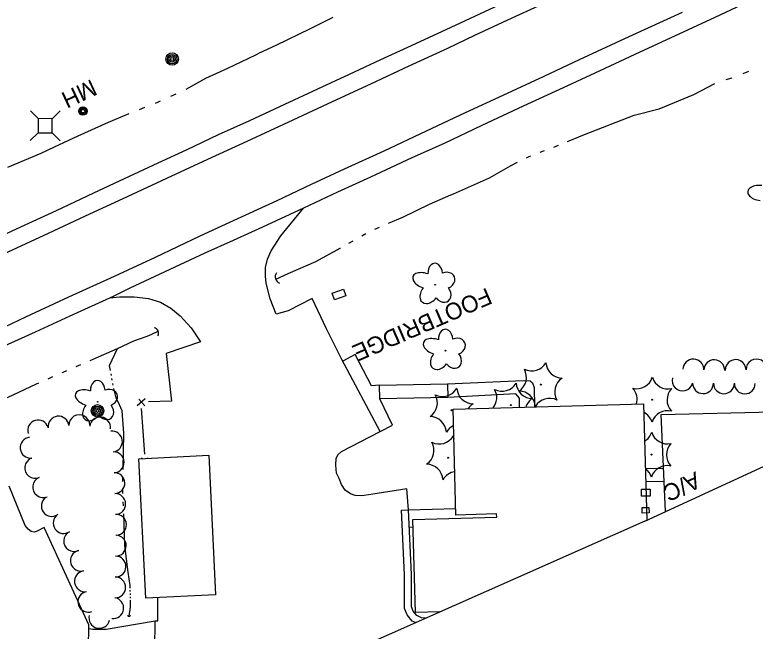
# Model space of a CAD drawing. Extents: x 589250 to 1188077, y 162953 to 363065.
# Drawn here: x 593147.3 to 593411.5, y 187804.6 to 188024.5 of the extents above; entities that cross this region are included whole.
import ezdxf

# ---------------------------------------------------------------- set-up
doc = ezdxf.new("R2010")
doc.units = 0
for name, color, linetype in [('E_AREA', 7, 'Continuous'), ('E_BLD', 7, 'Continuous'), ('E_DRN', 7, 'Continuous'), ('E_DWY', 7, 'Continuous'), ('E_FEN_P', 7, 'Continuous'), ('E_LAND_TreeLine_P', 7, 'Continuous'), ('E_LAND_Vegetation', 7, 'Continuous'), ('E_MAP_Limits', 7, 'Continuous'), ('E_MISCPROP', 7, 'Continuous'), ('E_MISCPROP_Dash', 7, 'Continuous'), ('E_MISCPROP_Text', 7, 'Continuous'), ('E_PATH_Sidewalk', 7, 'Continuous'), ('E_RDWY', 7, 'Continuous'), ('E_RDWY_Gravel', 7, 'Continuous'), ('E_STRUCT', 7, 'Continuous'), ('E_UTL_AG_Bold', 7, 'Continuous'), ('E_UTL_MH', 7, 'Continuous'), ('E_UTL_MH_Text', 7, 'Continuous'), ('E_WAL_Text', 7, 'Continuous'), ('E_WTR_FlowLine', 7, 'Continuous')]:
    doc.layers.add(name, color=color, linetype=linetype)

msp = doc.modelspace()

# ---------------------------------------------------------------- linework, layer by layer
at = {"layer": 'E_AREA'}
for p, q in [((593260.56, 187925.2), (593264.57, 187926.63)), ((593264.57, 187926.63), (593265.42, 187924.25)), ((593261.4, 187922.82), (593260.56, 187925.2)), ((593265.42, 187924.25), (593261.4, 187922.82))]:
    msp.add_line(p, q, dxfattribs=at)
at = {"layer": 'E_BLD'}
for p, q in [((593303.65, 187883.82), (593371.64, 187885.69)), ((593371.64, 187885.69), (593372.78, 187844.2)), ((593304.69, 187846.01), (593303.65, 187883.82)), ((593191.58, 187866.1), (593216.48, 187867.33)), ((593216.48, 187867.33), (593218.94, 187817.58)), ((593194.04, 187816.35), (593191.58, 187866.1)), ((593319.2, 187846.41), (593304.69, 187846.01)), ((593319.23, 187845.26), (593319.2, 187846.41)), ((593289.31, 187844.43), (593319.23, 187845.26)), ((593290.22, 187811.24), (593289.31, 187844.43)), ((593218.94, 187817.58), (593194.04, 187816.35)), ((593298.99, 187811.48), (593290.22, 187811.24))]:
    msp.add_line(p, q, dxfattribs=at)
at = {"layer": 'E_DRN'}
for centre, radius, start, end in [((593242.58, 187931.03), 2.39, 144.2864, 250.5466), ((593196.63, 187910.89), 1.97, 330.4233, 76.6835), ((593188.06, 187810.53), 0.651, 213.4939, 319.7541)]:
    msp.add_arc(centre, radius, start, end, dxfattribs=at)
at = {"layer": 'E_DWY'}
for p, q in [((593242.23, 187945.61), (593250.32, 187955.47)), ((593238.75, 187940.28), (593242.23, 187945.61)), ((593237.44, 187937.28), (593238.75, 187940.28)), ((593236.77, 187934.34), (593237.44, 187937.28)), ((593236.7, 187931.22), (593236.77, 187934.34)), ((593236.95, 187928.77), (593236.7, 187931.22)), ((593238.38, 187923.1), (593236.95, 187928.77)), ((593181.14, 187923.46), (593184.66, 187923.83)), ((593184.66, 187923.83), (593189.86, 187923.9)), ((593189.86, 187923.9), (593194.99, 187923.27)), ((593194.99, 187923.27), (593199.32, 187921.93)), ((593240.49, 187917.7), (593238.38, 187923.1)), ((593253.39, 187923.28), (593244.83, 187918.9)), ((593258.52, 187912.41), (593253.39, 187923.28)), ((593199.32, 187921.93), (593202.92, 187919.84)), ((593202.92, 187919.84), (593206.32, 187917.03)), ((593244.83, 187918.9), (593240.49, 187917.7)), ((593206.32, 187917.03), (593210.26, 187912.74)), ((593210.26, 187912.74), (593213.53, 187907.85)), ((593264.02, 187901.48), (593258.52, 187912.41)), ((593213.53, 187907.85), (593201.33, 187903.65)), ((593201.33, 187903.65), (593203.21, 187886.64)), ((593277.62, 187875.86), (593264.02, 187901.48)), ((593377.96, 187881.86), (593428.91, 187883.05)), ((593379.49, 187847.28), (593377.96, 187881.86)), ((593263.8, 187868.66), (593277.62, 187875.86)), ((593262, 187866.33), (593262.61, 187867.62)), ((593262.61, 187867.62), (593263.8, 187868.66)), ((593261.82, 187863.81), (593262, 187866.33)), ((593262.12, 187860.98), (593261.82, 187863.81)), ((593262.98, 187859.05), (593262.12, 187860.98)), ((593263.9, 187856.85), (593262.98, 187859.05)), ((593265.16, 187854.85), (593263.9, 187856.85)), ((593151.02, 187842.31), (593145.27, 187856.3)), ((593267.09, 187853.63), (593265.16, 187854.85)), ((593287.13, 187855.33), (593274.31, 187853.38)), ((593287.74, 187847.91), (593287.13, 187855.33)), ((593268.68, 187852.97), (593267.09, 187853.63)), ((593271.05, 187852.81), (593268.68, 187852.97)), ((593274.31, 187853.38), (593271.05, 187852.81)), ((593285.25, 187847.79), (593287.74, 187847.91)), ((593286.28, 187824.73), (593285.25, 187847.79)), ((593288.78, 187824.79), (593287.74, 187847.91)), ((593152.09, 187840.95), (593151.02, 187842.31)), ((593153.12, 187840.16), (593152.09, 187840.95)), ((593157.72, 187841.53), (593155.29, 187840.3)), ((593173.68, 187806.81), (593157.72, 187841.53)), ((593154.19, 187839.84), (593153.12, 187840.16)), ((593155.29, 187840.3), (593154.19, 187839.84)), ((593286.37, 187812.71), (593286.28, 187824.73)), ((593288.86, 187813.21), (593288.78, 187824.79)), ((593198.28, 187808.25), (593198.31, 187816.56)), ((593287.3, 187810.44), (593286.37, 187812.71)), ((593289.48, 187811.72), (593288.86, 187813.21)), ((593290.71, 187810.19), (593289.48, 187811.72)), ((593289.11, 187808.19), (593287.3, 187810.44)), ((593292.43, 187809.34), (593290.71, 187810.19)), ((593293.79, 187809.18), (593292.43, 187809.34)), ((593173.35, 187776.67), (593173.68, 187806.81)), ((593197.22, 187784.87), (593197.33, 187808.32)), ((593197.33, 187808.32), (593198.28, 187808.25)), ((593290.27, 187807.62), (593289.11, 187808.19))]:
    msp.add_line(p, q, dxfattribs=at)
at = {"layer": 'E_FEN_P'}
for p, q in [((593193.75, 187887.49), (593190.98, 187884.93)), ((593193.69, 187885.01), (593191.48, 187887.37)), ((593203.21, 187886.64), (593195.04, 187886.39)), ((593192.39, 187884.05), (593192.94, 187875.89)), ((593192.94, 187875.89), (593193.5, 187867.73)), ((593192.44, 187866.4), (593192.68, 187866.16)), ((593194.92, 187866.44), (593194.74, 187866.26))]:
    msp.add_line(p, q, dxfattribs=at)
at = {"layer": 'E_LAND_TreeLine_P'}
for centre, start, end in [((593389.42, 187897.9), 358.3178, 178.3178), ((593411.92, 187897.93), 1.6528, 181.6528), ((593396.86, 187897.68), 358.3178, 178.3178), ((593404.49, 187897.72), 1.6528, 181.6528), ((593385.54, 187893.99), 165.1342, 345.1342), ((593392.87, 187893.07), 179.5585, 359.5585), ((593400.3, 187893.02), 179.5585, 359.5585), ((593407.74, 187892.96), 179.5585, 359.5585), ((593162.9, 187877.53), 7.0996, 187.0996), ((593170.31, 187878.04), 1.1284, 181.1284), ((593177.7, 187877.27), 352.8385, 172.8385), ((593155.61, 187876.19), 16.5865, 196.5865), ((593181.95, 187872.22), 276.8051, 96.8051), ((593152.92, 187870.04), 96.229, 276.229), ((593182.56, 187864.81), 272.1246, 92.1246), ((593154.58, 187862.86), 112.3709, 292.3709), ((593157.41, 187855.99), 112.3709, 292.3709), ((593182.83, 187857.38), 272.1246, 92.1246), ((593160.47, 187849.23), 125.0283, 305.0283), ((593183.11, 187849.95), 272.1246, 92.1246), ((593164.74, 187843.14), 125.0283, 305.0283), ((593183.39, 187842.52), 272.1246, 92.1246), ((593168.45, 187836.72), 116.5889, 296.5889), ((593183.31, 187835.08), 269.1353, 89.1353), ((593170.85, 187829.71), 105.3883, 285.3883), ((593183.2, 187827.64), 269.1353, 89.1353), ((593172.31, 187822.36), 98.1142, 278.1142), ((593183.09, 187820.21), 269.1353, 89.1353), ((593173.52, 187815.04), 110.5294, 290.5294), ((593182.41, 187812.81), 261.5714, 81.5714), ((593177.43, 187809.31), 166.6313, 346.6313)]:
    msp.add_arc(centre, 3.72, start, end, dxfattribs=at)
at = {"layer": 'E_LAND_Vegetation'}
for centre, radius in [((593297.25, 187928.18), 0.128), ((593300.98, 187904.64), 0.128), ((593334.92, 187892.53), 0.167), ((593176.87, 187886.39), 0.128), ((593374.7, 187887.14), 0.167), ((593303.13, 187883.4), 0.167), ((593324.3, 187885.26), 0.167), ((593374.48, 187867.55), 0.167), ((593301.89, 187866.43), 0.167)]:
    msp.add_circle(centre, radius, dxfattribs=at)
for centre, radius, start, end in [((593331.71, 187903.34), 5.9, 243.6446, 329.4095), ((593342.68, 187900.71), 5.9, 183.6446, 269.4095), ((593323.94, 187895.16), 5.91, 303.6844, 29.3605), ((593345.83, 187889.93), 5.9, 123.64, 209.4049), ((593369.13, 187896.95), 5.9, 256.7253, 342.4902), ((593380.41, 187896.87), 5.9, 196.7252, 282.4902), ((593299.92, 187894.21), 5.9, 243.6446, 329.4095), ((593310.89, 187891.58), 5.9, 183.6446, 269.4095), ((593321.09, 187896.07), 5.9, 243.6446, 329.4095), ((593332.06, 187893.44), 5.9, 183.6446, 269.4095), ((593363.42, 187887.22), 5.91, 344.2471, 42.4411), ((593385.92, 187887.08), 5.9, 136.7206, 222.4855), ((593292.16, 187886.03), 5.91, 303.6844, 29.3605), ((593313.33, 187887.89), 5.91, 321.5113, 29.3605), ((593327.16, 187884.35), 5.9, 3.6446, 89.4095), ((593314.04, 187880.8), 5.9, 123.64, 147.5067), ((593335.21, 187882.66), 5.9, 123.64, 161.4904), ((593338.13, 187881.72), 5.9, 63.6446, 149.4095), ((593380.27, 187877.34), 5.9, 76.7252, 162.4902), ((593295.37, 187875.22), 5.9, 3.6446, 89.4095), ((593369, 187877.42), 5.9, 16.7253, 62.3743), ((593306.34, 187872.59), 5.9, 115.3679, 149.4095), ((593368.91, 187877.35), 5.9, 301.6452, 342.4902), ((593380.19, 187877.28), 5.9, 196.7252, 282.4902), ((593298.68, 187877.24), 5.9, 243.6446, 329.4095), ((593309.65, 187874.61), 5.9, 183.6446, 194.8268), ((593290.92, 187869.06), 5.91, 303.6844, 29.3605), ((593385.7, 187867.49), 5.9, 136.7206, 222.4855), ((593294.13, 187858.25), 5.9, 3.6446, 89.4095), ((593368.78, 187857.82), 5.9, 16.7253, 53.591), ((593380.06, 187857.75), 5.9, 76.7252, 162.4902), ((593305.1, 187855.62), 5.9, 98.1175, 149.4095)]:
    msp.add_arc(centre, radius, start, end, dxfattribs=at)
for centre, major_axis, ratio in [((593413.51, 187960.89), (4.73, -0.49), 0.560249), ((593297.27, 187932.19), (0.19, -3.62), 0.716896), ((593293.82, 187929.53), (4.49, -1.55), 0.560249), ((593300.94, 187929.67), (-3.2, -1.29), 0.832022), ((593295.29, 187925.25), (2.57, 3.35), 0.691916), ((593299.81, 187925.24), (-2.26, 2.82), 0.782863), ((593301, 187908.65), (0.19, -3.62), 0.716896), ((593304.67, 187906.13), (-3.2, -1.29), 0.832022), ((593297.55, 187905.99), (4.49, -1.55), 0.560249), ((593299.02, 187901.7), (2.57, 3.35), 0.691916), ((593303.54, 187901.69), (-2.26, 2.82), 0.782863), ((593176.89, 187890.4), (0.19, -3.62), 0.716896), ((593173.44, 187887.73), (4.49, -1.55), 0.560249), ((593180.56, 187887.87), (-3.2, -1.29), 0.832022), ((593174.91, 187883.45), (2.57, 3.35), 0.691916), ((593179.43, 187883.44), (-2.26, 2.82), 0.782863)]:
    msp.add_ellipse(centre, major_axis=major_axis, ratio=ratio, start_param=1.570796, end_param=4.712389, dxfattribs=at)
at = {"layer": 'E_MAP_Limits'}
for q in [(593454.76, 187881.82), (593243.01, 187786.67)]:
    msp.add_line((593372.04, 187843.86), q, dxfattribs=at)
at = {"layer": 'E_MISCPROP'}
for centre, radius in [((593203.41, 188008.67), 2.23), ((593203.41, 188008.67), 1.67), ((593203.41, 188008.67), 1.12), ((593203.41, 188008.67), 0.558), ((593176.77, 187883.16), 2.23), ((593176.77, 187883.16), 1.67), ((593176.77, 187883.16), 1.12), ((593176.77, 187883.16), 0.558)]:
    msp.add_circle(centre, radius, dxfattribs=at)
at = {"layer": 'E_MISCPROP_Dash'}
for p, q in [((593370.86, 187855.26), (593374.02, 187855.27)), ((593370.87, 187852.69), (593370.86, 187855.26)), ((593374.02, 187855.27), (593374.03, 187852.71)), ((593374.03, 187852.71), (593370.87, 187852.69)), ((593371.11, 187848.67), (593373.57, 187848.73)), ((593371.16, 187846.7), (593371.11, 187848.67)), ((593373.57, 187848.73), (593373.62, 187846.76)), ((593373.62, 187846.76), (593371.16, 187846.7))]:
    msp.add_line(p, q, dxfattribs=at)
at = {"layer": 'E_PATH_Sidewalk'}
for p, q in [((593268.7, 187903.25), (593264.33, 187900.9)), ((593274.58, 187892.06), (593268.7, 187903.25)), ((593301.72, 187892.86), (593328.71, 187894.04)), ((593328.71, 187894.04), (593331.2, 187893.86)), ((593331.2, 187893.86), (593331.97, 187893.19)), ((593277.38, 187892.28), (593274.58, 187892.06)), ((593331.97, 187893.19), (593332.55, 187891.54)), ((593332.55, 187891.54), (593332.71, 187884.62)), ((593326.04, 187889.26), (593301.83, 187887.99)), ((593327.31, 187887.67), (593326.04, 187889.26)), ((593282.04, 187878.12), (593277.5, 187887.41)), ((593327.37, 187884.48), (593327.31, 187887.67)), ((593277.62, 187875.86), (593282.04, 187878.12)), ((593378.82, 187862.56), (593372.32, 187862.5)), ((593379.02, 187857.95), (593372.43, 187857.86)), ((593287.74, 187847.91), (593304.63, 187848.36)), ((593288.02, 187841.73), (593289.38, 187841.81)), ((593179.9, 187805.28), (593197.33, 187808.32)), ((593173.67, 187805.53), (593175.14, 187805.24)), ((593175.14, 187805.24), (593179.9, 187805.28))]:
    msp.add_line(p, q, dxfattribs=at)
at = {"layer": 'E_RDWY'}
for p, q in [((593334.03, 188027.6), (593324.67, 188023.25)), ((593324.67, 188023.25), (593311.32, 188017.04)), ((593385.39, 188025.31), (593366.39, 188016.58)), ((593311.32, 188017.04), (593301.65, 188012.4)), ((593366.39, 188016.58), (593348.65, 188008.38)), ((593301.65, 188012.4), (593287.93, 188006.09)), ((593348.65, 188008.38), (593336.07, 188002.45)), ((593287.93, 188006.09), (593274.15, 187999.69)), ((593336.07, 188002.45), (593321.45, 187995.69)), ((593274.15, 187999.69), (593260.56, 187993.41)), ((593321.45, 187995.69), (593307.97, 187989.46)), ((593260.56, 187993.41), (593246.47, 187986.83)), ((593307.97, 187989.46), (593294.11, 187982.91)), ((593246.47, 187986.83), (593230.06, 187979.31)), ((593294.11, 187982.91), (593278.94, 187975.78)), ((593230.06, 187979.31), (593216.02, 187972.81)), ((593278.94, 187975.78), (593264.82, 187969.34)), ((593216.02, 187972.81), (593201.4, 187966.08)), ((593264.82, 187969.34), (593253.06, 187963.94)), ((593201.4, 187966.08), (593187.42, 187959.53)), ((593253.06, 187963.94), (593240.77, 187958.15)), ((593187.42, 187959.53), (593172.4, 187952.64)), ((593240.77, 187958.15), (593223.85, 187950.37)), ((593172.4, 187952.64), (593159.13, 187946.46)), ((593223.85, 187950.37), (593213.35, 187945.49)), ((593159.13, 187946.46), (593143.24, 187939.07)), ((593213.35, 187945.49), (593197.33, 187937.84)), ((593197.33, 187937.84), (593182.68, 187931.16)), ((593182.68, 187931.16), (593166.48, 187923.69)), ((593166.48, 187923.69), (593151.12, 187916.54)), ((593151.12, 187916.54), (593135.63, 187909.31))]:
    msp.add_line(p, q, dxfattribs=at)
at = {"layer": 'E_RDWY_Gravel'}
for p, q in [((593412.44, 188030.78), (593397.11, 188023.55)), ((593319.95, 188027.85), (593301.09, 188019.08)), ((593397.11, 188023.55), (593368.54, 188010.26)), ((593301.09, 188019.08), (593287.43, 188012.79)), ((593287.43, 188012.79), (593277.52, 188008.32)), ((593368.54, 188010.26), (593354.26, 188003.66)), ((593277.52, 188008.32), (593266.62, 188003.14)), ((593266.62, 188003.14), (593255.31, 187997.98)), ((593354.26, 188003.66), (593342.89, 187998.45)), ((593255.31, 187997.98), (593243.49, 187992.48)), ((593342.89, 187998.45), (593328.7, 187991.85)), ((593243.49, 187992.48), (593231.05, 187986.66)), ((593328.7, 187991.85), (593313.92, 187984.93)), ((593231.05, 187986.66), (593219.8, 187981.62)), ((593313.92, 187984.93), (593300.52, 187978.59)), ((593219.8, 187981.62), (593208.7, 187976.27)), ((593300.52, 187978.59), (593288.96, 187973.45)), ((593208.7, 187976.27), (593198.31, 187971.58)), ((593288.96, 187973.45), (593274.24, 187966.56)), ((593198.31, 187971.58), (593186.36, 187965.93)), ((593186.36, 187965.93), (593175.39, 187960.82)), ((593274.24, 187966.56), (593262.42, 187961.14)), ((593175.39, 187960.82), (593162, 187954.58)), ((593262.42, 187961.14), (593250.34, 187955.48)), ((593162, 187954.58), (593149.29, 187948.66)), ((593250.34, 187955.48), (593235.69, 187948.75)), ((593149.29, 187948.66), (593135.38, 187942.22)), ((593235.69, 187948.75), (593225.17, 187943.92)), ((593225.17, 187943.92), (593215.08, 187939.42)), ((593215.08, 187939.42), (593199, 187931.93)), ((593199, 187931.93), (593188.3, 187927)), ((593188.3, 187927), (593182.32, 187924.01)), ((593182.32, 187924.01), (593166.96, 187916.91)), ((593166.96, 187916.91), (593154.59, 187911.28)), ((593154.59, 187911.28), (593139.39, 187904.44))]:
    msp.add_line(p, q, dxfattribs=at)
at = {"layer": 'E_STRUCT'}
for p, q in [((593277.38, 187892.28), (593301.72, 187892.86)), ((593277.5, 187887.41), (593277.38, 187892.28)), ((593301.72, 187892.86), (593301.83, 187887.99)), ((593301.83, 187887.99), (593277.5, 187887.41))]:
    msp.add_line(p, q, dxfattribs=at)
at = {"layer": 'E_UTL_AG_Bold'}
for p, q in [((593155.67, 187987.41), (593152.85, 187990.25)), ((593160.67, 187987.39), (593163.51, 187990.21)), ((593155.67, 187987.41), (593155.65, 187982.41)), ((593160.67, 187987.39), (593155.67, 187987.41)), ((593160.65, 187982.39), (593160.67, 187987.39)), ((593155.65, 187982.41), (593152.81, 187979.59)), ((593155.65, 187982.41), (593160.65, 187982.39)), ((593160.65, 187982.39), (593163.47, 187979.55))]:
    msp.add_line(p, q, dxfattribs=at)
at = {"layer": 'E_UTL_MH'}
for centre, radius in [((593171.58, 187990.11), 1.5), ((593171.59, 187990.12), 1.22), ((593171.6, 187990.11), 0.968), ((593171.61, 187990.08), 0.605)]:
    msp.add_circle(centre, radius, dxfattribs=at)
at = {"layer": 'E_WTR_FlowLine'}
for p, q in [((593252.74, 188019.54), (593260.93, 188023.61)), ((593240.52, 188013.6), (593252.74, 188019.54)), ((593234.64, 188010.88), (593240.52, 188013.6)), ((593223.27, 188005.47), (593233.23, 188010.23)), ((593233.23, 188010.23), (593234.64, 188010.88)), ((593215.44, 188001.81), (593223.27, 188005.47)), ((593401.14, 188001.38), (593403.19, 188002.02)), ((593407.19, 188003.58), (593409.18, 188004.38)), ((593208.44, 187997.99), (593215.44, 188001.81)), ((593389.55, 187996.09), (593397.08, 188000)), ((593202.96, 187995.43), (593204.8, 187996.26)), ((593377.2, 187990.92), (593389.55, 187996.09)), ((593191.83, 187990.72), (593193.7, 187991.47)), ((593197.44, 187992.98), (593198.36, 187993.35)), ((593198.36, 187993.35), (593199.29, 187993.77)), ((593180.74, 187986.16), (593188.1, 187989.21)), ((593368.24, 187988.61), (593377.2, 187990.92)), ((593169.84, 187981.28), (593180.74, 187986.16)), ((593350.54, 187981.79), (593368.24, 187988.61)), ((593161.41, 187977.35), (593169.84, 187981.28)), ((593344.51, 187979.28), (593350.54, 187981.79)), ((593156.65, 187975.14), (593161.41, 187977.35)), ((593334.7, 187975.42), (593336.34, 187976.05)), ((593339.63, 187977.3), (593341.24, 187977.92)), ((593341.24, 187977.92), (593341.27, 187977.93)), ((593144.78, 187970.08), (593156.65, 187975.14)), ((593329.81, 187973.44), (593330.82, 187973.94)), ((593330.82, 187973.94), (593331.41, 187974.16)), ((593316.68, 187966.36), (593324.13, 187970.61)), ((593324.13, 187970.61), (593326.67, 187971.87)), ((593303.81, 187960.63), (593316.68, 187966.36)), ((593295.29, 187956.88), (593302.9, 187960.23)), ((593302.9, 187960.23), (593303.81, 187960.63)), ((593285.72, 187952.32), (593295.29, 187956.88)), ((593280.59, 187950.09), (593285.72, 187952.32)), ((593271.05, 187945.62), (593272.58, 187946.5)), ((593275.75, 187947.99), (593277.37, 187948.69)), ((593266.49, 187942.97), (593268.01, 187943.85)), ((593254.65, 187936.46), (593263.41, 187941.18)), ((593263.41, 187941.18), (593263.45, 187941.2)), ((593244.82, 187932.19), (593254.65, 187936.46)), ((593240.37, 187930.12), (593244.82, 187932.19)), ((593189.71, 187908.12), (593194.54, 187909.85)), ((593194.54, 187909.85), (593196.13, 187910.5)), ((593196.13, 187910.5), (593198.45, 187911.65)), ((593183.94, 187905.47), (593189.71, 187908.12)), ((593175.19, 187901.57), (593183.94, 187905.47)), ((593181.11, 187899.39), (593183.94, 187905.47)), ((593174.2, 187901.14), (593175.19, 187901.57)), ((593169.2, 187898.99), (593170.87, 187899.71)), ((593181.48, 187897.58), (593181.11, 187899.39)), ((593164.2, 187896.83), (593164.57, 187896.99)), ((593164.57, 187896.99), (593165.86, 187897.55)), ((593181.77, 187895.83), (593181.68, 187896.42)), ((593159.2, 187894.65), (593160.87, 187895.38)), ((593182.05, 187894.07), (593181.96, 187894.66)), ((593144.63, 187887.9), (593155.08, 187892.85)), ((593155.08, 187892.85), (593155.87, 187893.2)), ((593182.25, 187892.78), (593182.23, 187892.9)), ((593182.36, 187892.33), (593182.25, 187892.78)), ((593183.42, 187887.87), (593182.63, 187891.17)), ((593184.62, 187885.32), (593183.42, 187887.87)), ((593185.63, 187883.17), (593184.62, 187885.32)), ((593186.2, 187875.22), (593185.63, 187883.17)), ((593185.9, 187862.29), (593186.2, 187875.22)), ((593185.8, 187857.97), (593185.83, 187859.41)), ((593185.87, 187853.65), (593185.81, 187855.09)), ((593186.03, 187849.33), (593185.98, 187850.77)), ((593186.58, 187835.01), (593186.14, 187846.44)), ((593187.79, 187825.63), (593186.58, 187835.01)), ((593188.39, 187820.82), (593187.79, 187825.63)), ((593188.43, 187819.94), (593188.39, 187820.82)), ((593188.48, 187818.76), (593188.46, 187819.15)), ((593188.53, 187817.58), (593188.51, 187817.97)), ((593188.53, 187813.13), (593188.54, 187815.6)), ((593188.55, 187816.39), (593188.55, 187816.79)), ((593188.07, 187809.88), (593188.53, 187813.13))]:
    msp.add_line(p, q, dxfattribs=at)

# ---------------------------------------------------------------- texts
at = {"layer": 'E_MISCPROP_Text'}
msp.add_text('A/C', height=6, rotation=204.7215, dxfattribs=at).set_placement((593390.17, 187861.63))
at = {"layer": 'E_UTL_MH_Text'}
msp.add_text('MH', height=6, rotation=205.0816, dxfattribs=at).set_placement((593174.65, 188001.64))
at = {"layer": 'E_WAL_Text'}
msp.add_text('FOOTBRIDGE', height=6, rotation=203.4333, dxfattribs=at).set_placement((593315.78, 187927.23))

doc.saveas('drawing.dxf')
